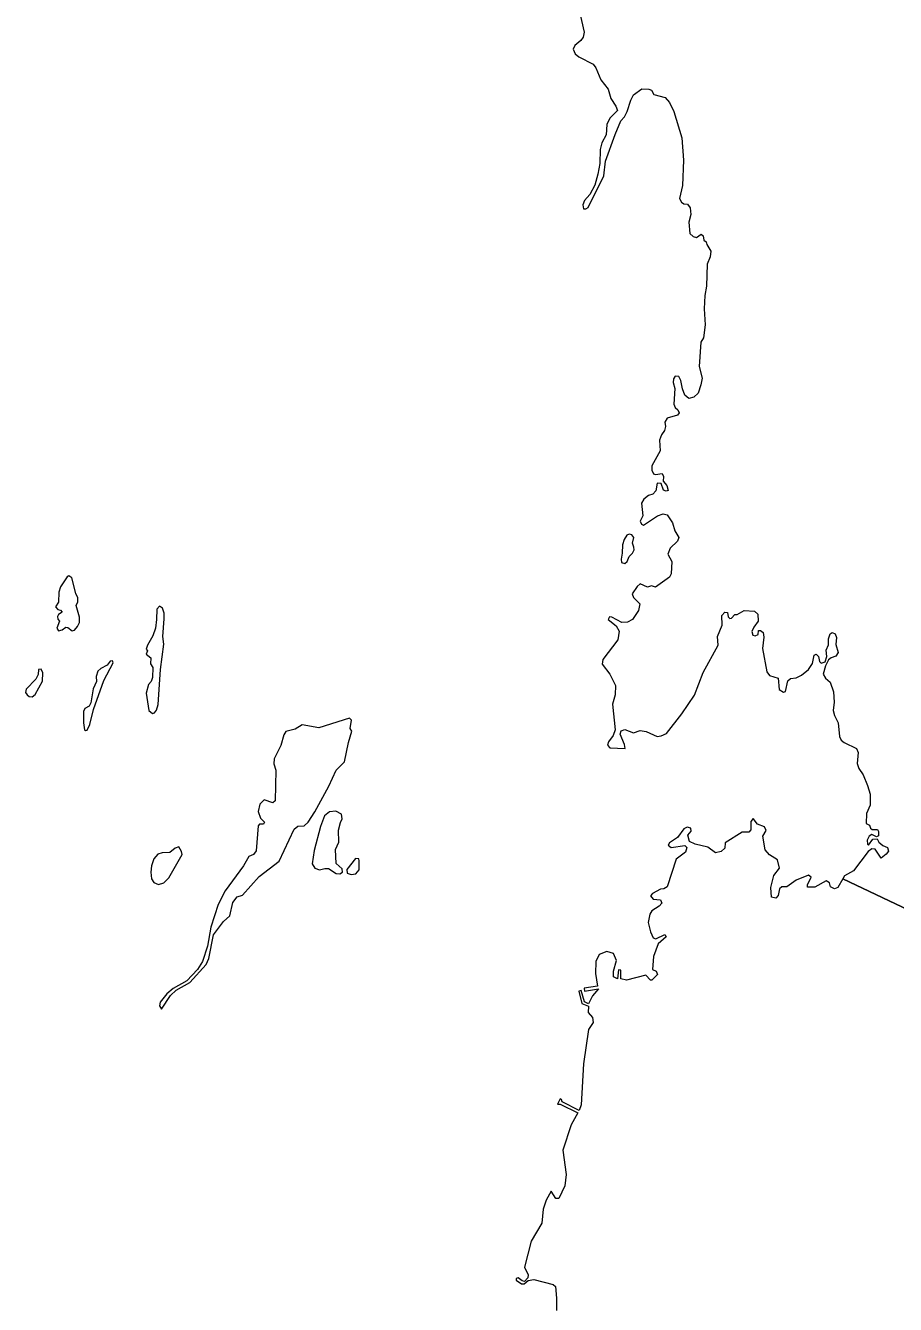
# Model space of a CAD drawing. Extents: x 369010 to 735936, y 6377141 to 6616555.
# Drawn here: x 470326 to 473325, y 6493257 to 6497669 of the extents above; entities that cross this region are included whole.
import ezdxf

# ---------------------------------------------------------------- set-up
doc = ezdxf.new("R2010")
doc.units = 0
doc.header["$LTSCALE"] = 40
doc.layers.add('3', color=7, linetype='Continuous', lineweight=13)

msp = doc.modelspace()

# ---------------------------------------------------------------- linework, layer by layer
at = {"layer": '3'}
for points in [[(472230.91, 6497736.8), (472251.43, 6497646.43), (472248.62, 6497629.55), (472240.84, 6497617.97), (472219.66, 6497600.59), (472214.03, 6497588.34), (472220.82, 6497572.12), (472233.06, 6497561.53), (472282.71, 6497536.37), (472291.65, 6497523.63), (472309.36, 6497481.59), (472335.01, 6497449.82), (472343.45, 6497417.38), (472361.33, 6497391.72), (472366.29, 6497376), (472340.64, 6497349.85), (472330.55, 6497327.51), (472327.9, 6497292.42), (472313.33, 6497264.45), (472307.21, 6497242.11), (472306.05, 6497192.95), (472299.43, 6497156.71), (472288.18, 6497118.15), (472271.96, 6497086.87), (472253.59, 6497065.18), (472246.97, 6497050.62), (472249.78, 6497037.21), (472258.05, 6497036.72), (472265.34, 6497041.68), (472319.46, 6497151.08), (472325.08, 6497200.9), (472359.01, 6497293.41), (472378.54, 6497340.91), (472391.29, 6497354.82), (472399.73, 6497372.19), (472413.13, 6497412.41), (472422.57, 6497430.78), (472451.03, 6497450.81), (472474.53, 6497450.31), (472484.46, 6497445.84), (472491.75, 6497431.94), (472530.81, 6497421.35), (472546.53, 6497403.97), (472560.93, 6497372.19), (472588.9, 6497282.33), (472595.02, 6497204.7), (472591.05, 6497117.15), (472580.62, 6497072.3), (472587.24, 6497060.05), (472595.68, 6497054.43), (472608.43, 6497052.77), (472617.86, 6497039.86), (472620.18, 6497017.52), (472612.9, 6496990.71), (472616.87, 6496951.65), (472627.96, 6496941.72), (472639.21, 6496938.24), (472655.26, 6496949.99), (472662.05, 6496943.87)], [(472662.05, 6496943.87), (472664.2, 6496928.81), (472673.14, 6496922.69), (472674.79, 6496913.75), (472688.2, 6496891.41), (472686.05, 6496871.38), (472675.95, 6496846.22), (472673.8, 6496769.76), (472668.17, 6496737.98), (472666.02, 6496692.14), (472669.33, 6496636.86), (472663.21, 6496592.34), (472654.27, 6496577.11), (472648.15, 6496493.37), (472658.74, 6496453.15), (472654.27, 6496429.65), (472644.67, 6496400.69), (472630.27, 6496387.28), (472612.4, 6496382.31), (472599.49, 6496394.07), (472590.55, 6496416.24), (472585.09, 6496444.21), (472577.81, 6496458.78), (472566.06, 6496459.94), (472560.43, 6496451), (472559.27, 6496437.59), (472564.4, 6496416.91), (472561.59, 6496363.28), (472565.56, 6496352.19), (472574.99, 6496343.75), (472579.96, 6496332.66), (472574.33, 6496324.72), (472537.59, 6496314.79), (472529.81, 6496301.38), (472531.96, 6496285.66), (472528.65, 6496272.25), (472518.56, 6496257.19), (472511.28, 6496238.82), (472514.09, 6496202.58), (472485.13, 6496150.61), (472485.62, 6496135.55), (472490.75, 6496122.8), (472497.87, 6496120.49), (472521.37, 6496123.8), (472525.84, 6496113.7), (472524.68, 6496097.98), (472536.43, 6496082.42), (472541.4, 6496065.71), (472534.28, 6496062.89), (472525.34, 6496066.2), (472516.9, 6496089.7), (472504.16, 6496090.2), (472499.03, 6496064.55), (472489.1, 6496052.3), (472473.87, 6496047.83), (472457.82, 6496035.58), (472450.04, 6496021.02), (472453.85, 6495977.49), (472445.57, 6495959.62), (472450.04, 6495949.03), (472456.66, 6495946.21), (472504.66, 6495977.49), (472524.68, 6495984.77), (472538.09, 6495980.8), (472555.96, 6495953.49), (472564.9, 6495926.19), (472577.81, 6495903.18), (472574.33, 6495890.93), (472548.18, 6495866.44), (472540.4, 6495845.75), (472554.8, 6495820.1), (472552.16, 6495777.56), (472545.87, 6495766.47), (472497.87, 6495731.88), (472484.63, 6495736.85), (472470.07, 6495732.38), (472445.57, 6495742.97), (472434.32, 6495734.04), (472417.1, 6495708.38), (472422.57, 6495696.63), (472444.41, 6495673.79), (472439.28, 6495650.95), (472418.76, 6495620.83), (472401.38, 6495611.23), (472381.36, 6495609.58), (472346.76, 6495628.61), (472339.48, 6495629.6), (472335.01, 6495620.17), (472361.83, 6495598.98), (472372.91, 6495579.46), (472367.95, 6495549.83), (472315.98, 6495481.81), (472313.83, 6495466.08), (472340.64, 6495432.16), (472359.51, 6495393.1), (472359.01, 6495360.66), (472350.07, 6495328.22), (472358.35, 6495240.17), (472352.23, 6495219.98), (472336.17, 6495198.8)], [(472336.17, 6495198.8), (472332.2, 6495187.05), (472339.98, 6495178.11), (472393.6, 6495175.29), (472390.79, 6495189.36), (472375.73, 6495224.95), (472379.7, 6495235.7), (472391.95, 6495241.16), (472421.57, 6495229.41), (472445.57, 6495237.85), (472465.6, 6495233.39), (472504.16, 6495217.17), (472517.4, 6495218.82), (472535.94, 6495227.26), (472588.9, 6495295.28), (472632.92, 6495359), (472662.05, 6495437.62), (472714.51, 6495531.46), (472712.2, 6495561.08), (472727.92, 6495601.14), (472726.76, 6495633.57), (472737.35, 6495645.33), (472745.79, 6495644), (472748.61, 6495628.94), (472753.74, 6495623.98), (472760.36, 6495625.13), (472771.61, 6495637.38), (472779.39, 6495637.38), (472803.39, 6495650.79), (472839.14, 6495648.47), (472850.72, 6495639.04), (472852.38, 6495615.04), (472836.82, 6495594.35), (472830.2, 6495578.79), (472833.51, 6495565.88), (472841.29, 6495563.73), (472851.39, 6495568.7), (472853.54, 6495582.1), (472860.32, 6495582.1), (472869.26, 6495575.98), (472871.41, 6495559.76), (472866.94, 6495520.7), (472881.51, 6495439.27), (472891.44, 6495427.52), (472920.57, 6495417.43), (472924.37, 6495378.37), (472938.94, 6495369.43), (472946.72, 6495371.75), (472954, 6495408.49), (472962.94, 6495416.93), (472983.13, 6495419.08), (473001.5, 6495428.68), (473025.99, 6495448.21), (473038.9, 6495468.73), (473045.52, 6495496.7), (473052.31, 6495500.68), (473060.09, 6495492.9), (473062.9, 6495475.52), (473069.52, 6495469.89), (473082.43, 6495474.36), (473088.55, 6495492.9), (473086.24, 6495514.08), (473094.18, 6495532.45), (473094.68, 6495554.13), (473100.8, 6495570.35), (473107.42, 6495575.48), (473117.02, 6495571.01), (473121.99, 6495557.61), (473119.83, 6495534.11), (473127.61, 6495506.8), (473119.83, 6495493.89), (473104.11, 6495488.43), (473094.68, 6495481.15), (473084.09, 6495460.46), (473076.31, 6495431.49), (473084.09, 6495418.09), (473100.3, 6495403.52), (473111.39, 6495370.59), (473114.21, 6495335.34), (473110.9, 6495306.37), (473115.03, 6495289), (473127.28, 6495263.84), (473132.91, 6495217), (473138.54, 6495204.09), (473147.97, 6495196.31), (473191, 6495175.63), (473197.12, 6495161.72), (473193.15, 6495123.82), (473199.28, 6495105.95), (473213.84, 6495084.1), (473229.4, 6495047.36), (473237.84, 6495018.23), (473238.33, 6494979.83), (473225.59, 6494951.37), (473223.94, 6494916.12), (473235.69, 6494910.49), (473239, 6494899.9), (473245.62, 6494896.09), (473262.99, 6494896.09), (473267.46, 6494889.3)], [(472819.28, 6494886.16), (472796.94, 6494886.99), (472738.35, 6494850.08), (472736.86, 6494831.21), (472723.78, 6494820.45), (472705.08, 6494815.32), (472678.93, 6494834.85), (472634.91, 6494845.61), (472615.38, 6494854.38), (472609.59, 6494876.06), (472621.17, 6494889.8), (472619.68, 6494900.72), (472607.43, 6494904.2), (472595.19, 6494898.41), (472574.17, 6494868.78), (472545.87, 6494849.25), (472541.56, 6494841.31), (472552.49, 6494834.19), (472598.66, 6494840.65), (472605.94, 6494833.36), (472600.98, 6494818.14), (472569.04, 6494793.64), (472537.92, 6494697.48), (472527.16, 6494690.86), (472514.92, 6494689.54), (472487.44, 6494674.98), (472480.82, 6494667.03), (472490.26, 6494655.45), (472515.58, 6494653.29), (472519.22, 6494641.71), (472510.45, 6494631.61), (472485.13, 6494615.73), (472477.84, 6494603.97), (472472.05, 6494575.01), (472480.66, 6494543.23), (472490.09, 6494521.55), (472499.52, 6494518.57), (472529.81, 6494533.8), (472534.94, 6494525.19), (472506.64, 6494501.36), (472490.75, 6494457.83), (472487.28, 6494412.98), (472500.19, 6494407.36), (472504.49, 6494395.77), (472484.96, 6494376.24), (472480.66, 6494376.24), (472464.77, 6494392.79), (472398.24, 6494376.24), (472378.04, 6494380.54), (472378.71, 6494410.83), (472370.76, 6494411.66), (472367.12, 6494381.21), (472353.38, 6494387.83), (472353.38, 6494407.36), (472363.48, 6494443.44), (472353.38, 6494468.1), (472330.21, 6494474.55), (472303.57, 6494465.12), (472292.64, 6494440.62), (472290.49, 6494399.25), (472297.78, 6494355.88), (472251.43, 6494347.94), (472253.59, 6494337.84), (472301.42, 6494346.62), (472281.06, 6494321.96), (472266.66, 6494294.48), (472253.59, 6494301.76), (472241.34, 6494340), (472233.39, 6494337.84), (472244.32, 6494295.97), (472266.66, 6494286.54), (472266, 6494264.03), (472280.4, 6494246.82), (472283.21, 6494229.44), (472266.66, 6494206.27), (472249.94, 6494087.6), (472241.34, 6493945.77), (472234.88, 6493926.9), (472175.47, 6493956.69), (472174.14, 6493963.81), (472169.68, 6493966.78), (472160.41, 6493947.92), (472169.68, 6493947.92), (472229.75, 6493918.29), (472207.41, 6493876.42), (472178.45, 6493789.53), (472190.2, 6493706.12), (472184.74, 6493666.56), (472164.71, 6493623.03), (472154.61, 6493623.36), (472138.06, 6493648.02), (472120.69, 6493616.58), (472110.43, 6493585.63), (472105.46, 6493537.96), (472069.05, 6493475.73), (472046.21, 6493386.03), (472059.12, 6493359.38), (472057.63, 6493349.45), (472046.54, 6493336.88), (472038.6, 6493339.03)], [(473021.69, 6494696.66), (473022.52, 6494705.43), (473034.76, 6494731.41), (473025.33, 6494737.87), (472983.46, 6494721.32), (472950.85, 6494697.48), (472933.48, 6494697.48), (472925.53, 6494690.86), (472921.23, 6494668.52), (472913.28, 6494659.09), (472897.4, 6494662.07), (472895.24, 6494695.33), (472906, 6494737.21), (472925.53, 6494762.53), (472919.08, 6494790.66), (472891.6, 6494808.04), (472876.38, 6494825.42), (472868.43, 6494873.08), (472879.36, 6494892.61), (472873.56, 6494905.03), (472849.57, 6494914.46), (472835.17, 6494933.99), (472826.56, 6494923.73), (472826.56, 6494894.93), (472819.28, 6494886.16)], [(473267.46, 6494889.3), (473267.46, 6494874.24), (473260.18, 6494870.44), (473243.96, 6494878.71), (473235.02, 6494873.25), (473227.74, 6494859.18), (473229.4, 6494845.78), (473232.87, 6494841.31), (473247.27, 6494862), (473261.84, 6494863.15), (473267.96, 6494852.56), (473281.86, 6494840.31), (473297.59, 6494833.86), (473301.23, 6494821.61), (473293.28, 6494810.85), (473276.57, 6494797.12), (473255.55, 6494828.07), (473243.96, 6494828.89), (473231.05, 6494819.46), (473180.41, 6494753.59), (473149.79, 6494736.54), (473143.67, 6494725.79), (473484.94, 6494563.43)], [(473484.94, 6494563.43), (473143.67, 6494725.79), (473126.62, 6494695.99), (473115.7, 6494691.69), (473101.96, 6494697.48), (473097.66, 6494711.88), (473086.9, 6494719.17), (473047.84, 6494696.66), (473021.69, 6494696.66)], [(472038.6, 6493339.03), (472024.86, 6493349.12), (472017.08, 6493346.48), (472017.74, 6493340.85), (472035.62, 6493327.94), (472045.05, 6493328.44), (472058.46, 6493339.85), (472077.99, 6493343.5), (472144.85, 6493326.45), (472152.79, 6493319.83), (472156.93, 6493278.45), (472156.77, 6493236.75)]]:
    msp.add_lwpolyline(points, dxfattribs=at)
for points in [[(472423.39, 6495870.08), (472418.43, 6495883.15), (472423.06, 6495903.51), (472415.78, 6495911.95), (472407.5, 6495914.44), (472398.57, 6495911.29), (472389.96, 6495896.73), (472384.33, 6495878.19), (472383.51, 6495849.56), (472379.04, 6495828.87), (472381.19, 6495816.95), (472392.61, 6495813.31), (472399.89, 6495819.93), (472407.5, 6495837.81), (472418.59, 6495848.9), (472424.55, 6495860.32)], [(470511.16, 6495609.91), (470511.16, 6495628.11), (470500.24, 6495668.83), (470505.37, 6495681.41), (470506.03, 6495694.81), (470498.91, 6495709.87), (470485.18, 6495764.16), (470474.75, 6495770.94), (470469.12, 6495767.8), (470446.28, 6495733.04), (470440.82, 6495714.67), (470439.66, 6495679.58), (470429.07, 6495664.03), (470437.35, 6495654.92), (470446.12, 6495652.94), (470452.07, 6495645.66), (470439.66, 6495637.38), (470435.52, 6495630.1), (470436.85, 6495621), (470442.14, 6495614.05), (470432.88, 6495590.05), (470438.83, 6495581.28), (470451.25, 6495584.75), (470464.65, 6495594.02), (470471.77, 6495593.19), (470486.33, 6495580.94), (470494.61, 6495583.76), (470504.54, 6495595.67)], [(470803.27, 6495622.82), (470803.44, 6495642.18), (470797.98, 6495658.9), (470787.22, 6495666.68), (470777.79, 6495655.75), (470777.62, 6495620.33), (470773.65, 6495590.54), (470764.71, 6495564.39), (470745.68, 6495531.46), (470741.87, 6495518.38), (470746.34, 6495511.6), (470741.71, 6495501.17), (470757.43, 6495487.6), (470755.94, 6495467.74), (470764.05, 6495454.67), (470763.22, 6495420.41), (470758.26, 6495406.83), (470749.65, 6495396.41), (470741.04, 6495366.45), (470750.15, 6495306.04), (470763.22, 6495296.44), (470769.84, 6495298.59), (470776.96, 6495307.2), (470782.42, 6495327.39), (470791.36, 6495448.04), (470802.78, 6495535.1), (470799.47, 6495561.08)], [(470547.57, 6495257.88), (470559.65, 6495309.52), (470595.07, 6495409.32), (470627.34, 6495470.39), (470624.86, 6495477.34), (470617.41, 6495476.51), (470606.66, 6495462.94), (470584.64, 6495451.35), (470574.88, 6495441.59), (470568.76, 6495423.88), (470569.91, 6495406.34), (470558.66, 6495381.02), (470550.38, 6495332.52), (470544.43, 6495321.1), (470530.36, 6495312.66), (470524.9, 6495302.57), (470525.39, 6495263.84), (470528.87, 6495240.17), (470532.34, 6495236.86), (470537.48, 6495238.52)], [(470383.72, 6495407.83), (470385.21, 6495436.79), (470379.25, 6495449.04), (470370.65, 6495447.55), (470368.99, 6495430), (470361.54, 6495413.95), (470327.62, 6495379.86), (470325.63, 6495368.77), (470330.76, 6495359.83), (470338.21, 6495354.7), (470347.97, 6495353.38), (470359.23, 6495361.65)], [(471438.98, 6495196.48), (471450.89, 6495235.04), (471444.44, 6495244.81), (471449.9, 6495273.27), (471442.78, 6495280.22), (471337.02, 6495246.96), (471279.43, 6495257.05), (471254.77, 6495242.49), (471223.49, 6495233.88), (471216.04, 6495222.63), (471205.78, 6495185.06), (471183.11, 6495139.21), (471182.11, 6495122), (471189.06, 6495100.49), (471185.92, 6494995.06), (471177.81, 6494987.61), (471148.68, 6494997.87), (471133.12, 6494983.31), (471127.17, 6494958.48), (471135.77, 6494934.82), (471149.18, 6494920.91), (471145.54, 6494913.8), (471132.63, 6494913.8), (471127.17, 6494908.01), (471120.71, 6494821.94), (471112.1, 6494810.03), (471095.55, 6494802.58), (471076.85, 6494770.8), (471013.96, 6494684.74), (470990.29, 6494636.74), (470964.97, 6494558.79), (470953.06, 6494493.75), (470935.84, 6494439.96), (470918.13, 6494412.98), (470882.05, 6494373.76), (470834.72, 6494347.44), (470812.21, 6494328.58), (470789.54, 6494300.61), (470786.89, 6494287.7), (470793.84, 6494275.78), (470825.62, 6494323.11), (470845.48, 6494341.49), (470892.32, 6494367.8), (470948.75, 6494430.2), (470957.36, 6494450.72), (470974.07, 6494532.48), (471008.5, 6494578.65), (471029.52, 6494597.52), (471040.28, 6494644.36), (471054.84, 6494663.72), (471074.2, 6494669.68), (471131.3, 6494733.73), (471199.66, 6494786.36), (471252.29, 6494897.25), (471264.7, 6494906.85), (471286.22, 6494908.01), (471300.28, 6494921.41), (471323.29, 6494956.99), (471371.78, 6495045.7), (471396.44, 6495100.65), (471425.57, 6495129.12)], [(471411.83, 6494919.59), (471416.96, 6494932.17), (471414.81, 6494948.88), (471395.94, 6494958.65), (471373.44, 6494956.5), (471356.22, 6494942.43), (471342.65, 6494905.85), (471320.64, 6494823.1), (471313.69, 6494777.75), (471323.29, 6494762.69), (471339.51, 6494756.9), (471357.22, 6494761.2), (471370.62, 6494760.71), (471396.44, 6494743.49), (471409.35, 6494742.34), (471418.62, 6494748.79), (471417.46, 6494759.55), (471397.1, 6494778.42), (471394.29, 6494826.25), (471405.71, 6494852.56), (471404.55, 6494892.94)], [(470865.17, 6494809.53), (470863.52, 6494819.46), (470854.58, 6494835.51), (470841.67, 6494831.54), (470822.8, 6494816.65), (470796.82, 6494815.16), (470781.26, 6494810.19), (470768.02, 6494794.97), (470760.41, 6494770.8), (470757.76, 6494748.13), (470759.75, 6494725.45), (470768.19, 6494713.04), (470784.08, 6494705.59), (470802.12, 6494712.21), (470819.33, 6494729.59)], [(471475.55, 6494787.19), (471475.06, 6494794.47), (471463.14, 6494796.12), (471433.68, 6494757.4), (471434.18, 6494745.65), (471448.08, 6494740.68), (471464.79, 6494742.83), (471476.05, 6494756.9)]]:
    msp.add_lwpolyline(points, close=True, dxfattribs=at)

doc.saveas('drawing.dxf')
